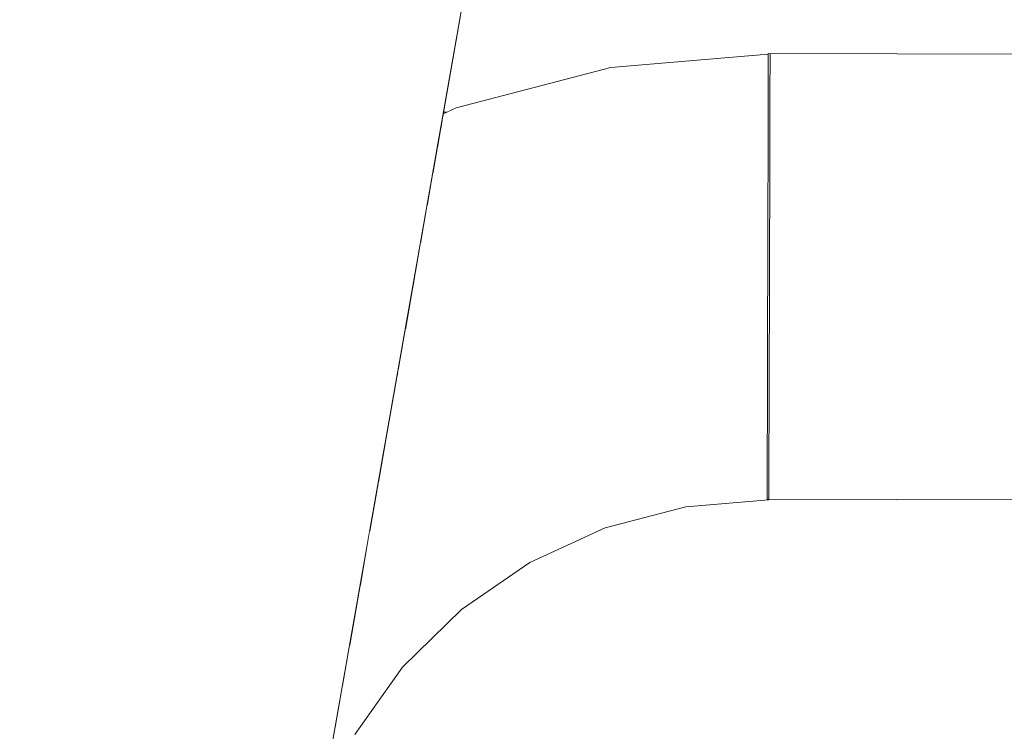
# Model space of a CAD drawing. Header units: millimetres. Extents: x -30280 to 309309, y -17460 to 4378.
# Tile 802 of 1056: x 250028 to 250063, y -13065 to -13040. Entities that reach past the tile are written whole.
import ezdxf

# ---------------------------------------------------------------- set-up
doc = ezdxf.new("R2010")
doc.units = ezdxf.units.MM
doc.header["$MEASUREMENT"] = 0
doc.linetypes.add('Wipeout_Contour', pattern=[1000, 0, -1000])
for name, color, linetype in [('Nuevo_08_E_Envans secs', 7, 'Continuous'), ('Nuevo_09_EI_Mobiliari general', 7, 'Continuous'), ('Nuevo_Ventanas Archicad', 7, 'Continuous')]:
    doc.layers.add(name, color=color, linetype=linetype)
doc.layers.add('Nuevo_09_EI_Mobiliari general_Pluma_Nº__1', color=7, linetype='Continuous', lineweight=5)

# ---------------------------------------------------------------- blocks, each defined once
blk = doc.blocks.new('Elem Sección_541_6', base_point=(235890.588, -13459.976))
at = {"color": 254, "linetype": 'Wipeout_Contour', "lineweight": 0, "ltscale": 1517989.291840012}
blk.add_wipeout([(248979.884, -11359.976), (254508.641, -11359.976), (254508.641, -13457.976), (254654.197, -13457.976), (254654.197, -11012.976), (248979.884, -11012.976)], dxfattribs=at).dxf.layer = 'Nuevo_08_E_Envans secs'
blk = doc.blocks.new('Elem Sección_543_6', base_point=(235890.588, -13459.976))
at = {"color": 254, "linetype": 'Wipeout_Contour', "lineweight": 0, "ltscale": 31165908.05935061}
blk.add_wipeout([(253368.641, -11399.976), (248979.884, -11399.976), (248979.884, -13305.666), (249022.416, -13068.118), (249023.053, -13065.78), (249026.984, -13043.488), (249005.387, -13043.488), (249005.387, -12987.919), (249005.459, -12987.919), (249019.024, -12561.809), (249441.751, -12561.809), (249455.316, -12987.919), (249455.387, -12987.919), (249455.387, -13043.488), (249433.791, -13043.488), (249437.722, -13065.78), (249438.358, -13068.118), (249480.387, -13302.855), (249522.416, -13068.119), (249523.053, -13065.78), (249526.984, -13043.488), (249505.387, -13043.488), (249505.387, -12987.919), (249505.459, -12987.919), (249519.024, -12561.809), (249941.751, -12561.809), (249955.316, -12987.919), (249955.387, -12987.919), (249955.387, -13043.488), (249933.791, -13043.488), (249937.722, -13065.78), (249938.358, -13068.119), (249980.387, -13302.855), (250022.416, -13068.119), (250023.053, -13065.78), (250026.984, -13043.488), (250005.387, -13043.488), (250005.387, -12987.919), (250005.459, -12987.919), (250019.024, -12561.81), (250441.751, -12561.81), (250455.316, -12987.919), (250455.387, -12987.919), (250455.387, -13043.488), (250433.791, -13043.488), (250437.722, -13065.78), (250438.358, -13068.119), (250480.387, -13302.855), (250522.416, -13068.119), (250523.053, -13065.78), (250526.984, -13043.488), (250505.387, -13043.488), (250505.387, -12987.919), (250505.459, -12987.919), (250519.024, -12561.81), (250941.751, -12561.81), (250955.316, -12987.919), (250955.387, -12987.919), (250955.387, -13043.488), (250933.791, -13043.488), (250937.722, -13065.78), (250938.358, -13068.119), (250980.387, -13302.855), (251022.416, -13068.119), (251023.053, -13065.78), (251026.984, -13043.488), (251005.387, -13043.488), (251005.387, -12987.919), (251005.459, -12987.919), (251019.024, -12561.81), (251441.751, -12561.81), (251455.316, -12987.919), (251455.387, -12987.919), (251455.387, -13043.488), (251433.791, -13043.488), (251437.722, -13065.78), (251438.358, -13068.119), (251480.387, -13302.855), (251522.416, -13068.119), (251523.053, -13065.78), (251526.984, -13043.488), (251505.387, -13043.488), (251505.387, -12987.919), (251505.459, -12987.919), (251519.024, -12561.81), (251941.751, -12561.81), (251955.316, -12987.919), (251955.387, -12987.919), (251955.387, -13043.488), (251933.791, -13043.488), (251937.722, -13065.78), (251938.358, -13068.119), (251980.387, -13302.855), (252022.416, -13068.119), (252023.053, -13065.78), (252026.984, -13043.488), (252005.387, -13043.488), (252005.387, -12987.919), (252005.459, -12987.919), (252019.024, -12561.81), (252441.751, -12561.81), (252455.316, -12987.919), (252455.387, -12987.919), (252455.387, -13043.488), (252433.791, -13043.488), (252437.722, -13065.78), (252438.358, -13068.119), (252480.387, -13302.855), (252522.416, -13068.119), (252523.053, -13065.78), (252526.984, -13043.488), (252505.387, -13043.488), (252505.387, -12987.919), (252505.459, -12987.919), (252519.024, -12561.81), (252941.751, -12561.81), (252955.316, -12987.919), (252955.387, -12987.919), (252955.387, -13043.488), (252933.791, -13043.488), (252937.722, -13065.78), (252938.358, -13068.119), (252999.567, -13409.976), (253368.641, -13409.976)], dxfattribs=at).dxf.layer = 'Nuevo_Ventanas Archicad'
at = {"color": 254, "linetype": 'Wipeout_Contour', "lineweight": 0, "ltscale": 7266626.166199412}
blk.add_wipeout([(249989.008, -13351.001), (249999.567, -13409.976), (250461.208, -13409.976), (250471.767, -13351.001), (250421.944, -13068.438), (250421.833, -13068.03), (250420.624, -13065.481), (250418.964, -13063.151), (250416.847, -13061.071), (250414.395, -13059.386), (250411.682, -13058.147), (250408.792, -13057.391), (250405.812, -13057.142), (250405.812, -13057.12), (250236.9, -13057.585), (250236.899, -13057.621), (250230.387, -13057.603), (250223.875, -13057.621), (250223.875, -13057.585), (250054.963, -13057.12), (250054.963, -13057.142), (250051.983, -13057.391), (250049.093, -13058.147), (250046.38, -13059.386), (250043.928, -13061.071), (250041.811, -13063.151), (250040.151, -13065.481), (250038.942, -13068.03), (250038.831, -13068.438)], dxfattribs=at).dxf.layer = 'Nuevo_Ventanas Archicad'
blk = doc.blocks.new('Elem Sección_573_6', base_point=(235890.588, -13459.976))
at = {"color": 254, "linetype": 'Wipeout_Contour', "lineweight": 0, "ltscale": 751150.230858}
blk.add_wipeout([(250043.278, -13043.221), (250043.266, -13043.285), (250043.407, -13043.221)], dxfattribs=at).dxf.layer = 'Nuevo_09_EI_Mobiliari general'
at = {"color": 254, "linetype": 'Wipeout_Contour', "lineweight": 0, "ltscale": 751146.547761}
blk.add_wipeout([(250041.657, -13052.414), (250041.605, -13052.708), (250041.76, -13052.601)], dxfattribs=at).dxf.layer = 'Nuevo_09_EI_Mobiliari general'
at = {"color": 254, "linetype": 'Wipeout_Contour', "lineweight": 0, "ltscale": 751143.164647}
blk.add_wipeout([(250039.638, -13063.864), (250040.471, -13062.694), (250039.904, -13062.353)], dxfattribs=at).dxf.layer = 'Nuevo_09_EI_Mobiliari general'
at = {"color": 254, "linetype": 'Wipeout_Contour', "lineweight": 0, "ltscale": 2503687.26578084}
blk.add_wipeout([(250005.387, -13007.674), (250005.387, -13043.221), (250027.031, -13043.221), (250029.096, -13031.509), (250030.589, -13025.942), (250033.027, -13020.719), (250036.337, -13016.001), (250040.418, -13011.93), (250045.145, -13008.632), (250047.209, -13007.674)], dxfattribs=at).dxf.layer = 'Nuevo_09_EI_Mobiliari general'
at = {"color": 254, "linetype": 'Wipeout_Contour', "lineweight": 0, "ltscale": 9521637.930284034}
blk.add_wipeout([(250043.278, -13043.221), (250043.407, -13043.221), (250043.735, -13043.071), (250049.285, -13041.62), (250054.944, -13041.147), (250054.944, -13041.12), (250230.387, -13041.603), (250405.831, -13041.12), (250405.831, -13041.147), (250411.49, -13041.62), (250417.04, -13043.071), (250417.368, -13043.221), (250417.497, -13043.221), (250415.922, -13034.287), (250415.153, -13031.419), (250413.897, -13028.729), (250412.191, -13026.298), (250410.089, -13024.201), (250407.654, -13022.502), (250404.961, -13021.252), (250402.091, -13020.49), (250399.133, -13020.239), (250399.133, -13020.217), (250243.579, -13020.652), (250243.579, -13020.725), (250230.387, -13020.689), (250217.196, -13020.725), (250217.196, -13020.652), (250061.642, -13020.217), (250061.642, -13020.239), (250058.684, -13020.49), (250055.814, -13021.252), (250053.12, -13022.502), (250050.685, -13024.201), (250048.583, -13026.298), (250046.878, -13028.729), (250045.622, -13031.419), (250044.853, -13034.287)], dxfattribs=at).dxf.layer = 'Nuevo_09_EI_Mobiliari general'
at = {"color": 254, "linetype": 'Wipeout_Contour', "lineweight": 0, "ltscale": 1001424.651315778}
blk.add_wipeout([(249980.387, -13353.819), (250036.974, -13032.898), (250035.606, -13032.657), (249980.387, -13345.819)], dxfattribs=at).dxf.layer = 'Nuevo_09_EI_Mobiliari general'
at = {"color": 254, "linetype": 'Wipeout_Contour', "lineweight": 0, "ltscale": 1001429.220544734}
blk.add_wipeout([(249980.387, -13353.819), (249981.798, -13353.819), (250038.343, -13033.139), (250036.974, -13032.898)], dxfattribs=at).dxf.layer = 'Nuevo_09_EI_Mobiliari general'
at = {"color": 254, "linetype": 'Wipeout_Contour', "lineweight": 0, "ltscale": 1001533.830058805}
blk.add_wipeout([(250043.245, -13043.405), (250043.693, -13043.2), (250043.735, -13043.071), (250043.266, -13043.285)], dxfattribs=at).dxf.layer = 'Nuevo_09_EI_Mobiliari general'
at = {"color": 254, "linetype": 'Wipeout_Contour', "lineweight": 0, "ltscale": 1001545.631011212}
blk.add_wipeout([(250049.285, -13041.62), (250043.735, -13043.071), (250043.693, -13043.2), (250049.264, -13041.743)], dxfattribs=at).dxf.layer = 'Nuevo_09_EI_Mobiliari general'
at = {"color": 254, "linetype": 'Wipeout_Contour', "lineweight": 0, "ltscale": 1251962.130071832}
blk.add_wipeout([(250049.285, -13041.62), (250049.264, -13041.743), (250054.944, -13041.269), (250054.944, -13041.242), (250054.944, -13041.147)], dxfattribs=at).dxf.layer = 'Nuevo_09_EI_Mobiliari general'
at = {"color": 254, "linetype": 'Wipeout_Contour', "lineweight": 0, "ltscale": 1001533.689229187}
blk.add_wipeout([(250043.245, -13043.405), (250043.174, -13043.81), (250043.735, -13043.554), (250043.693, -13043.2)], dxfattribs=at).dxf.layer = 'Nuevo_09_EI_Mobiliari general'
at = {"color": 254, "linetype": 'Wipeout_Contour', "lineweight": 0, "ltscale": 1001545.681604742}
blk.add_wipeout([(250049.264, -13041.743), (250043.693, -13043.2), (250043.735, -13043.554), (250049.285, -13042.102)], dxfattribs=at).dxf.layer = 'Nuevo_09_EI_Mobiliari general'
at = {"color": 254, "linetype": 'Wipeout_Contour', "lineweight": 0, "ltscale": 1251962.211594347}
blk.add_wipeout([(250049.264, -13041.743), (250049.285, -13042.102), (250054.944, -13041.63), (250054.944, -13041.603), (250054.944, -13041.269)], dxfattribs=at).dxf.layer = 'Nuevo_09_EI_Mobiliari general'
at = {"color": 254, "linetype": 'Wipeout_Contour', "lineweight": 0, "ltscale": 1001533.82231832}
blk.add_wipeout([(250043.174, -13043.81), (250043.054, -13044.489), (250043.857, -13044.122), (250043.735, -13043.554)], dxfattribs=at).dxf.layer = 'Nuevo_09_EI_Mobiliari general'
at = {"color": 254, "linetype": 'Wipeout_Contour', "lineweight": 0, "ltscale": 1001546.018186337}
blk.add_wipeout([(250049.285, -13042.102), (250043.735, -13043.554), (250043.857, -13044.122), (250049.347, -13042.686)], dxfattribs=at).dxf.layer = 'Nuevo_09_EI_Mobiliari general'
at = {"color": 254, "linetype": 'Wipeout_Contour', "lineweight": 0, "ltscale": 1251962.421020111}
blk.add_wipeout([(250049.285, -13042.102), (250049.347, -13042.686), (250054.943, -13042.219), (250054.943, -13042.192), (250054.944, -13041.63)], dxfattribs=at).dxf.layer = 'Nuevo_09_EI_Mobiliari general'
at = {"color": 254, "linetype": 'Wipeout_Contour', "lineweight": 0, "ltscale": 1001534.041351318}
blk.add_wipeout([(250043.054, -13044.489), (250042.89, -13045.421), (250044.058, -13044.887), (250043.857, -13044.122)], dxfattribs=at).dxf.layer = 'Nuevo_09_EI_Mobiliari general'
at = {"color": 254, "linetype": 'Wipeout_Contour', "lineweight": 0, "ltscale": 1001929.594111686}
blk.add_wipeout([(250230.387, -13041.603), (250054.944, -13041.12), (250054.944, -13041.242), (250230.387, -13041.724)], dxfattribs=at).dxf.layer = 'Nuevo_09_EI_Mobiliari general'
at = {"color": 254, "linetype": 'Wipeout_Contour', "lineweight": 0, "ltscale": 1001546.637770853}
blk.add_wipeout([(250043.857, -13044.122), (250044.058, -13044.887), (250049.448, -13043.478), (250049.347, -13042.686)], dxfattribs=at).dxf.layer = 'Nuevo_09_EI_Mobiliari general'
at = {"color": 254, "linetype": 'Wipeout_Contour', "lineweight": 0, "ltscale": 1001568.380585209}
blk.add_wipeout([(250054.943, -13042.219), (250049.347, -13042.686), (250049.448, -13043.478), (250054.941, -13043.019)], dxfattribs=at).dxf.layer = 'Nuevo_09_EI_Mobiliari general'
at = {"color": 254, "linetype": 'Wipeout_Contour', "lineweight": 0, "ltscale": 1001534.35342843}
blk.add_wipeout([(250042.89, -13045.421), (250042.686, -13046.577), (250044.33, -13045.826), (250044.058, -13044.887)], dxfattribs=at).dxf.layer = 'Nuevo_09_EI_Mobiliari general'
at = {"color": 254, "linetype": 'Wipeout_Contour', "lineweight": 0, "ltscale": 1001929.644359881}
blk.add_wipeout([(250054.944, -13041.242), (250054.944, -13041.603), (250230.387, -13042.085), (250230.387, -13041.724)], dxfattribs=at).dxf.layer = 'Nuevo_09_EI_Mobiliari general'
at = {"color": 254, "linetype": 'Wipeout_Contour', "lineweight": 0, "ltscale": 1001547.521407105}
blk.add_wipeout([(250049.448, -13043.478), (250044.058, -13044.887), (250044.33, -13045.826), (250049.584, -13044.452)], dxfattribs=at).dxf.layer = 'Nuevo_09_EI_Mobiliari general'
at = {"layer": 'Nuevo_09_EI_Mobiliari general_Pluma_Nº__1', "color": 7, "linetype": 'Continuous', "lineweight": 5}
for p, q in [((250054.944, -13041.12), (250054.944, -13041.242)), ((250055.007, -13041.142), (250055.007, -13041.242))]:
    blk.add_line(p, q, dxfattribs=at)
at = {"color": 254, "linetype": 'Wipeout_Contour', "lineweight": 0, "ltscale": 1001929.741968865}
blk.add_wipeout([(250054.944, -13041.603), (250054.943, -13042.192), (250230.387, -13042.674), (250230.387, -13042.085)], dxfattribs=at).dxf.layer = 'Nuevo_09_EI_Mobiliari general'
at = {"color": 254, "linetype": 'Wipeout_Contour', "lineweight": 0, "ltscale": 1251963.226463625}
blk.add_wipeout([(250049.448, -13043.478), (250049.584, -13044.452), (250054.939, -13044.005), (250054.939, -13043.978), (250054.941, -13043.019)], dxfattribs=at).dxf.layer = 'Nuevo_09_EI_Mobiliari general'
at = {"color": 254, "linetype": 'Wipeout_Contour', "lineweight": 0, "ltscale": 1001534.758044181}
blk.add_wipeout([(250042.686, -13046.577), (250042.448, -13047.923), (250044.665, -13046.911), (250044.33, -13045.826)], dxfattribs=at).dxf.layer = 'Nuevo_09_EI_Mobiliari general'
at = {"layer": 'Nuevo_09_EI_Mobiliari general_Pluma_Nº__1', "color": 7, "linetype": 'Continuous', "lineweight": 5}
for p, q in [((250049.285, -13041.62), (250054.944, -13041.147)), ((250054.944, -13041.12), (250236.943, -13041.621)), ((250054.944, -13041.242), (250054.944, -13041.603)), ((250055.007, -13041.242), (250055.007, -13041.603))]:
    blk.add_line(p, q, dxfattribs=at)
at = {"color": 254, "linetype": 'Wipeout_Contour', "lineweight": 0, "ltscale": 1001929.883987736}
blk.add_wipeout([(250054.941, -13042.992), (250230.387, -13043.474), (250230.387, -13042.674), (250054.943, -13042.192)], dxfattribs=at).dxf.layer = 'Nuevo_09_EI_Mobiliari general'
at = {"color": 254, "linetype": 'Wipeout_Contour', "lineweight": 0, "ltscale": 1001548.64213422}
blk.add_wipeout([(250049.584, -13044.452), (250044.33, -13045.826), (250044.665, -13046.911), (250049.753, -13045.58)], dxfattribs=at).dxf.layer = 'Nuevo_09_EI_Mobiliari general'
at = {"layer": 'Nuevo_09_EI_Mobiliari general_Pluma_Nº__1', "color": 7, "linetype": 'Continuous', "lineweight": 5}
for p, q in [((250054.944, -13041.603), (250054.943, -13042.192)), ((250055.007, -13041.603), (250055.006, -13042.192))]:
    blk.add_line(p, q, dxfattribs=at)
at = {"color": 254, "linetype": 'Wipeout_Contour', "lineweight": 0, "ltscale": 1251963.79974202}
blk.add_wipeout([(250049.584, -13044.452), (250049.753, -13045.58), (250054.936, -13045.147), (250054.936, -13045.12), (250054.939, -13044.005)], dxfattribs=at).dxf.layer = 'Nuevo_09_EI_Mobiliari general'
at = {"color": 254, "linetype": 'Wipeout_Contour', "lineweight": 0, "ltscale": 1001535.247147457}
blk.add_wipeout([(250042.448, -13047.923), (250042.185, -13049.418), (250045.053, -13048.107), (250044.665, -13046.911)], dxfattribs=at).dxf.layer = 'Nuevo_09_EI_Mobiliari general'
at = {"color": 254, "linetype": 'Wipeout_Contour', "lineweight": 0, "ltscale": 1001930.066104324}
blk.add_wipeout([(250054.941, -13042.992), (250054.939, -13043.978), (250230.387, -13044.46), (250230.387, -13043.474)], dxfattribs=at).dxf.layer = 'Nuevo_09_EI_Mobiliari general'
at = {"color": 254, "linetype": 'Wipeout_Contour', "lineweight": 0, "ltscale": 1001549.965810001}
blk.add_wipeout([(250049.753, -13045.58), (250044.665, -13046.911), (250045.053, -13048.107), (250049.949, -13046.827)], dxfattribs=at).dxf.layer = 'Nuevo_09_EI_Mobiliari general'
at = {"layer": 'Nuevo_09_EI_Mobiliari general_Pluma_Nº__1', "color": 7, "linetype": 'Continuous', "lineweight": 5}
for p, q in [((250054.943, -13042.192), (250054.941, -13042.992)), ((250055.006, -13042.192), (250055.004, -13042.992))]:
    blk.add_line(p, q, dxfattribs=at)
at = {"color": 254, "linetype": 'Wipeout_Contour', "lineweight": 0, "ltscale": 1251964.465044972}
blk.add_wipeout([(250049.753, -13045.58), (250049.949, -13046.827), (250054.933, -13046.411), (250054.933, -13046.384), (250054.936, -13045.147)], dxfattribs=at).dxf.layer = 'Nuevo_09_EI_Mobiliari general'
at = {"color": 254, "linetype": 'Wipeout_Contour', "lineweight": 0, "ltscale": 1001535.807731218}
blk.add_wipeout([(250042.185, -13049.418), (250041.903, -13051.016), (250045.483, -13049.38), (250045.053, -13048.107)], dxfattribs=at).dxf.layer = 'Nuevo_09_EI_Mobiliari general'
at = {"color": 254, "linetype": 'Wipeout_Contour', "lineweight": 0, "ltscale": 1001930.282800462}
blk.add_wipeout([(250054.936, -13045.12), (250230.387, -13045.603), (250230.387, -13044.46), (250054.939, -13043.978)], dxfattribs=at).dxf.layer = 'Nuevo_09_EI_Mobiliari general'
at = {"color": 254, "linetype": 'Wipeout_Contour', "lineweight": 0, "ltscale": 1001551.452157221}
blk.add_wipeout([(250049.949, -13046.827), (250045.053, -13048.107), (250045.483, -13049.38), (250050.165, -13048.156)], dxfattribs=at).dxf.layer = 'Nuevo_09_EI_Mobiliari general'
at = {"layer": 'Nuevo_09_EI_Mobiliari general_Pluma_Nº__1', "color": 7, "linetype": 'Continuous', "lineweight": 5}
for p, q in [((250054.941, -13042.992), (250054.939, -13043.978)), ((250055.004, -13042.992), (250055.002, -13043.978))]:
    blk.add_line(p, q, dxfattribs=at)
at = {"color": 254, "linetype": 'Wipeout_Contour', "lineweight": 0, "ltscale": 1251965.202316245}
blk.add_wipeout([(250049.949, -13046.827), (250050.165, -13048.156), (250054.93, -13047.758), (250054.93, -13047.731), (250054.933, -13046.411)], dxfattribs=at).dxf.layer = 'Nuevo_09_EI_Mobiliari general'
at = {"color": 254, "linetype": 'Wipeout_Contour', "lineweight": 0, "ltscale": 1251919.177602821}
blk.add_wipeout([(250041.903, -13051.016), (250041.657, -13052.414), (250041.76, -13052.601), (250045.941, -13050.69), (250045.483, -13049.38)], dxfattribs=at).dxf.layer = 'Nuevo_09_EI_Mobiliari general'
at = {"color": 254, "linetype": 'Wipeout_Contour', "lineweight": 0, "ltscale": 1001930.527489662}
blk.add_wipeout([(250054.936, -13045.12), (250054.933, -13046.384), (250230.387, -13046.866), (250230.387, -13045.603)], dxfattribs=at).dxf.layer = 'Nuevo_09_EI_Mobiliari general'
at = {"color": 254, "linetype": 'Wipeout_Contour', "lineweight": 0, "ltscale": 1001553.055996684}
blk.add_wipeout([(250050.165, -13048.156), (250045.483, -13049.38), (250045.941, -13050.69), (250050.396, -13049.526)], dxfattribs=at).dxf.layer = 'Nuevo_09_EI_Mobiliari general'
at = {"color": 254, "linetype": 'Wipeout_Contour', "lineweight": 0, "ltscale": 1001529.347977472}
blk.add_wipeout([(250041.605, -13052.708), (250041.267, -13054.623), (250042.453, -13053.808), (250041.76, -13052.601)], dxfattribs=at).dxf.layer = 'Nuevo_09_EI_Mobiliari general'
at = {"layer": 'Nuevo_09_EI_Mobiliari general_Pluma_Nº__1', "color": 7, "linetype": 'Continuous', "lineweight": 5}
for p, q in [((250054.939, -13043.978), (250054.936, -13045.12)), ((250055.002, -13043.978), (250054.999, -13045.12))]:
    blk.add_line(p, q, dxfattribs=at)
at = {"color": 254, "linetype": 'Wipeout_Contour', "lineweight": 0, "ltscale": 1001571.420420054}
blk.add_wipeout([(250054.992, -13047.753), (250050.165, -13048.156), (250050.396, -13049.526), (250054.989, -13049.142)], dxfattribs=at).dxf.layer = 'Nuevo_09_EI_Mobiliari general'
at = {"color": 254, "linetype": 'Wipeout_Contour', "lineweight": 0, "ltscale": 1001538.249789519}
blk.add_wipeout([(250045.941, -13050.69), (250041.76, -13052.601), (250042.453, -13053.808), (250046.414, -13051.998)], dxfattribs=at).dxf.layer = 'Nuevo_09_EI_Mobiliari general'
at = {"color": 254, "linetype": 'Wipeout_Contour', "lineweight": 0, "ltscale": 1001930.792752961}
blk.add_wipeout([(250054.933, -13046.384), (250054.93, -13047.731), (250230.387, -13048.213), (250230.387, -13046.866)], dxfattribs=at).dxf.layer = 'Nuevo_09_EI_Mobiliari general'
at = {"color": 254, "linetype": 'Wipeout_Contour', "lineweight": 0, "ltscale": 1001554.72862965}
blk.add_wipeout([(250050.396, -13049.526), (250045.941, -13050.69), (250046.414, -13051.998), (250050.634, -13050.895)], dxfattribs=at).dxf.layer = 'Nuevo_09_EI_Mobiliari general'
at = {"color": 254, "linetype": 'Wipeout_Contour', "lineweight": 0, "ltscale": 1001530.256045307}
blk.add_wipeout([(250041.267, -13054.623), (250040.938, -13056.49), (250043.145, -13054.973), (250042.453, -13053.808)], dxfattribs=at).dxf.layer = 'Nuevo_09_EI_Mobiliari general'
at = {"layer": 'Nuevo_09_EI_Mobiliari general_Pluma_Nº__1', "color": 7, "linetype": 'Continuous', "lineweight": 5}
for p, q in [((250054.936, -13045.12), (250054.933, -13046.384)), ((250054.999, -13045.12), (250054.996, -13046.384))]:
    blk.add_line(p, q, dxfattribs=at)
at = {"color": 254, "linetype": 'Wipeout_Contour', "lineweight": 0, "ltscale": 1001572.164296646}
blk.add_wipeout([(250054.989, -13049.142), (250050.396, -13049.526), (250050.634, -13050.895), (250054.985, -13050.531)], dxfattribs=at).dxf.layer = 'Nuevo_09_EI_Mobiliari general'
at = {"color": 254, "linetype": 'Wipeout_Contour', "lineweight": 0, "ltscale": 1001540.83192197}
blk.add_wipeout([(250046.414, -13051.998), (250042.453, -13053.808), (250043.145, -13054.973), (250046.886, -13053.263)], dxfattribs=at).dxf.layer = 'Nuevo_09_EI_Mobiliari general'
at = {"color": 254, "linetype": 'Wipeout_Contour', "lineweight": 0, "ltscale": 1753305.417211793}
blk.add_wipeout([(250054.93, -13047.731), (250054.93, -13047.758), (250054.992, -13047.753), (250054.989, -13049.12), (250230.387, -13049.603), (250236.925, -13049.585), (250236.929, -13048.231)], dxfattribs=at).dxf.layer = 'Nuevo_09_EI_Mobiliari general'
at = {"color": 254, "linetype": 'Wipeout_Contour', "lineweight": 0, "ltscale": 1001556.419326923}
blk.add_wipeout([(250050.634, -13050.895), (250046.414, -13051.998), (250046.886, -13053.263), (250050.872, -13052.221)], dxfattribs=at).dxf.layer = 'Nuevo_09_EI_Mobiliari general'
at = {"color": 254, "linetype": 'Wipeout_Contour', "lineweight": 0, "ltscale": 1001531.23839828}
blk.add_wipeout([(250040.939, -13056.489), (250040.628, -13058.252), (250043.817, -13056.06), (250043.145, -13054.973)], dxfattribs=at).dxf.layer = 'Nuevo_09_EI_Mobiliari general'
at = {"layer": 'Nuevo_09_EI_Mobiliari general_Pluma_Nº__1', "color": 7, "linetype": 'Continuous', "lineweight": 5}
for p, q in [((250054.933, -13046.384), (250054.93, -13047.731)), ((250054.996, -13046.384), (250054.992, -13047.731))]:
    blk.add_line(p, q, dxfattribs=at)
at = {"color": 254, "linetype": 'Wipeout_Contour', "lineweight": 0, "ltscale": 1001572.911983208}
blk.add_wipeout([(250054.985, -13050.531), (250050.634, -13050.895), (250050.872, -13052.221), (250054.981, -13051.878)], dxfattribs=at).dxf.layer = 'Nuevo_09_EI_Mobiliari general'
at = {"color": 254, "linetype": 'Wipeout_Contour', "lineweight": 0, "ltscale": 1001543.367219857}
blk.add_wipeout([(250046.886, -13053.263), (250043.145, -13054.973), (250043.817, -13056.06), (250047.344, -13054.448)], dxfattribs=at).dxf.layer = 'Nuevo_09_EI_Mobiliari general'
at = {"color": 254, "linetype": 'Wipeout_Contour', "lineweight": 0, "ltscale": 751144.929098}
blk.add_wipeout([(250040.628, -13058.252), (250040.276, -13060.246), (250041.439, -13059.104)], dxfattribs=at).dxf.layer = 'Nuevo_09_EI_Mobiliari general'
at = {"color": 254, "linetype": 'Wipeout_Contour', "lineweight": 0, "ltscale": 1252488.414186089}
blk.add_wipeout([(250054.989, -13049.12), (250054.985, -13050.509), (250223.853, -13050.974), (250223.85, -13049.621), (250230.387, -13049.603)], dxfattribs=at).dxf.layer = 'Nuevo_09_EI_Mobiliari general'
at = {"color": 254, "linetype": 'Wipeout_Contour', "lineweight": 0, "ltscale": 1001558.076877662}
blk.add_wipeout([(250050.872, -13052.221), (250046.886, -13053.263), (250047.344, -13054.448), (250051.102, -13053.466)], dxfattribs=at).dxf.layer = 'Nuevo_09_EI_Mobiliari general'
at = {"color": 254, "linetype": 'Wipeout_Contour', "lineweight": 0, "ltscale": 1001533.134256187}
blk.add_wipeout([(250043.817, -13056.06), (250040.628, -13058.252), (250041.439, -13059.104), (250044.447, -13057.037)], dxfattribs=at).dxf.layer = 'Nuevo_09_EI_Mobiliari general'
at = {"layer": 'Nuevo_09_EI_Mobiliari general_Pluma_Nº__1', "color": 7, "linetype": 'Continuous', "lineweight": 5}
for p, q in [((250054.93, -13047.731), (250054.926, -13049.12)), ((250054.992, -13047.731), (250054.989, -13049.12))]:
    blk.add_line(p, q, dxfattribs=at)
at = {"color": 254, "linetype": 'Wipeout_Contour', "lineweight": 0, "ltscale": 1001573.640955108}
blk.add_wipeout([(250054.981, -13051.878), (250050.872, -13052.221), (250051.102, -13053.466), (250054.977, -13053.142)], dxfattribs=at).dxf.layer = 'Nuevo_09_EI_Mobiliari general'
at = {"color": 254, "linetype": 'Wipeout_Contour', "lineweight": 0, "ltscale": 1001545.778840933}
blk.add_wipeout([(250047.344, -13054.448), (250043.817, -13056.06), (250044.447, -13057.037), (250047.774, -13055.516)], dxfattribs=at).dxf.layer = 'Nuevo_09_EI_Mobiliari general'
at = {"color": 254, "linetype": 'Wipeout_Contour', "lineweight": 0, "ltscale": 1001527.445210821}
blk.add_wipeout([(250039.968, -13061.993), (250042.172, -13059.828), (250041.439, -13059.104), (250040.276, -13060.247)], dxfattribs=at).dxf.layer = 'Nuevo_09_EI_Mobiliari general'
at = {"color": 254, "linetype": 'Wipeout_Contour', "lineweight": 0, "ltscale": 1252340.58821878}
blk.add_wipeout([(250054.981, -13051.856), (250236.917, -13052.357), (250236.921, -13051.01), (250054.985, -13050.509), (250054.985, -13050.531)], dxfattribs=at).dxf.layer = 'Nuevo_09_EI_Mobiliari general'
at = {"color": 254, "linetype": 'Wipeout_Contour', "lineweight": 0, "ltscale": 1001559.65114764}
blk.add_wipeout([(250051.102, -13053.466), (250047.344, -13054.448), (250047.774, -13055.516), (250051.319, -13054.589)], dxfattribs=at).dxf.layer = 'Nuevo_09_EI_Mobiliari general'
at = {"color": 254, "linetype": 'Wipeout_Contour', "lineweight": 0, "ltscale": 1001536.052392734}
blk.add_wipeout([(250044.447, -13057.037), (250041.439, -13059.104), (250042.172, -13059.828), (250045.016, -13057.873)], dxfattribs=at).dxf.layer = 'Nuevo_09_EI_Mobiliari general'
at = {"layer": 'Nuevo_09_EI_Mobiliari general_Pluma_Nº__1', "color": 7, "linetype": 'Continuous', "lineweight": 5}
for p, q in [((250054.926, -13049.12), (250054.922, -13050.509)), ((250054.989, -13049.12), (250054.985, -13050.509))]:
    blk.add_line(p, q, dxfattribs=at)
at = {"color": 254, "linetype": 'Wipeout_Contour', "lineweight": 0, "ltscale": 1001574.329325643}
blk.add_wipeout([(250054.977, -13053.142), (250051.102, -13053.466), (250051.319, -13054.589), (250054.974, -13054.284)], dxfattribs=at).dxf.layer = 'Nuevo_09_EI_Mobiliari general'
at = {"color": 254, "linetype": 'Wipeout_Contour', "lineweight": 0, "ltscale": 1001547.993767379}
blk.add_wipeout([(250047.774, -13055.516), (250044.447, -13057.037), (250045.016, -13057.873), (250048.162, -13056.435)], dxfattribs=at).dxf.layer = 'Nuevo_09_EI_Mobiliari general'
at = {"color": 254, "linetype": 'Wipeout_Contour', "lineweight": 0, "ltscale": 1251910.410793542}
blk.add_wipeout([(250039.968, -13061.993), (250039.904, -13062.353), (250040.471, -13062.694), (250042.805, -13060.401), (250042.172, -13059.828)], dxfattribs=at).dxf.layer = 'Nuevo_09_EI_Mobiliari general'
at = {"color": 254, "linetype": 'Wipeout_Contour', "lineweight": 0, "ltscale": 1753642.372036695}
blk.add_wipeout([(250054.981, -13051.856), (250054.977, -13053.12), (250236.914, -13053.621), (250236.917, -13052.357), (250230.387, -13052.339), (250223.857, -13052.357), (250223.857, -13052.321)], dxfattribs=at).dxf.layer = 'Nuevo_09_EI_Mobiliari general'
at = {"color": 254, "linetype": 'Wipeout_Contour', "lineweight": 0, "ltscale": 1001561.094594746}
blk.add_wipeout([(250051.319, -13054.589), (250047.774, -13055.516), (250048.162, -13056.435), (250051.515, -13055.559)], dxfattribs=at).dxf.layer = 'Nuevo_09_EI_Mobiliari general'
at = {"color": 254, "linetype": 'Wipeout_Contour', "lineweight": 0, "ltscale": 1001538.625404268}
blk.add_wipeout([(250042.172, -13059.828), (250042.805, -13060.401), (250045.508, -13058.544), (250045.016, -13057.873)], dxfattribs=at).dxf.layer = 'Nuevo_09_EI_Mobiliari general'
at = {"color": 254, "linetype": 'Wipeout_Contour', "lineweight": 0, "ltscale": 1001524.870903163}
blk.add_wipeout([(250039.638, -13063.864), (250039.364, -13065.416), (250041.083, -13063.002), (250040.471, -13062.694)], dxfattribs=at).dxf.layer = 'Nuevo_09_EI_Mobiliari general'
at = {"layer": 'Nuevo_09_EI_Mobiliari general_Pluma_Nº__1', "color": 7, "linetype": 'Continuous', "lineweight": 5}
for p, q in [((250054.922, -13050.509), (250054.918, -13051.856)), ((250054.985, -13050.509), (250054.981, -13051.856))]:
    blk.add_line(p, q, dxfattribs=at)
at = {"color": 254, "linetype": 'Wipeout_Contour', "lineweight": 0, "ltscale": 1001574.956494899}
blk.add_wipeout([(250054.974, -13054.284), (250051.319, -13054.589), (250051.515, -13055.559), (250054.97, -13055.27)], dxfattribs=at).dxf.layer = 'Nuevo_09_EI_Mobiliari general'
at = {"color": 254, "linetype": 'Wipeout_Contour', "lineweight": 0, "ltscale": 1001549.945012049}
blk.add_wipeout([(250045.016, -13057.873), (250045.508, -13058.544), (250048.498, -13057.177), (250048.162, -13056.435)], dxfattribs=at).dxf.layer = 'Nuevo_09_EI_Mobiliari general'
at = {"color": 254, "linetype": 'Wipeout_Contour', "lineweight": 0, "ltscale": 1001531.355418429}
blk.add_wipeout([(250042.805, -13060.401), (250040.471, -13062.694), (250041.083, -13063.002), (250043.318, -13060.807)], dxfattribs=at).dxf.layer = 'Nuevo_09_EI_Mobiliari general'
at = {"color": 254, "linetype": 'Wipeout_Contour', "lineweight": 0, "ltscale": 1252482.839287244}
blk.add_wipeout([(250054.974, -13054.263), (250223.864, -13054.727), (250223.861, -13053.621), (250223.861, -13053.585), (250054.977, -13053.12)], dxfattribs=at).dxf.layer = 'Nuevo_09_EI_Mobiliari general'
at = {"color": 254, "linetype": 'Wipeout_Contour', "lineweight": 0, "ltscale": 1001562.363689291}
blk.add_wipeout([(250048.162, -13056.435), (250048.498, -13057.177), (250051.683, -13056.344), (250051.515, -13055.559)], dxfattribs=at).dxf.layer = 'Nuevo_09_EI_Mobiliari general'
at = {"color": 254, "linetype": 'Wipeout_Contour', "lineweight": 0, "ltscale": 1001540.775458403}
blk.add_wipeout([(250045.508, -13058.544), (250042.805, -13060.401), (250043.318, -13060.807), (250045.906, -13059.028)], dxfattribs=at).dxf.layer = 'Nuevo_09_EI_Mobiliari general'
at = {"color": 254, "linetype": 'Wipeout_Contour', "lineweight": 0, "ltscale": 1251907.005094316}
blk.add_wipeout([(250039.364, -13065.416), (250039.339, -13065.557), (250039.781, -13065.618), (250041.534, -13063.156), (250041.083, -13063.002)], dxfattribs=at).dxf.layer = 'Nuevo_09_EI_Mobiliari general'
at = {"layer": 'Nuevo_09_EI_Mobiliari general_Pluma_Nº__1', "color": 7, "linetype": 'Continuous', "lineweight": 5}
for p, q in [((250054.918, -13051.856), (250054.914, -13053.12)), ((250054.981, -13051.856), (250054.977, -13053.12))]:
    blk.add_line(p, q, dxfattribs=at)
at = {"color": 254, "linetype": 'Wipeout_Contour', "lineweight": 0, "ltscale": 1001575.503739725}
blk.add_wipeout([(250051.515, -13055.559), (250051.683, -13056.344), (250054.968, -13056.07), (250054.97, -13055.27)], dxfattribs=at).dxf.layer = 'Nuevo_09_EI_Mobiliari general'
at = {"color": 254, "linetype": 'Wipeout_Contour', "lineweight": 0, "ltscale": 1001551.573622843}
blk.add_wipeout([(250048.498, -13057.177), (250045.508, -13058.544), (250045.906, -13059.028), (250048.77, -13057.72)], dxfattribs=at).dxf.layer = 'Nuevo_09_EI_Mobiliari general'
at = {"color": 254, "linetype": 'Wipeout_Contour', "lineweight": 0, "ltscale": 1001533.37102046}
blk.add_wipeout([(250043.318, -13060.807), (250041.083, -13063.002), (250041.534, -13063.156), (250043.696, -13061.033)], dxfattribs=at).dxf.layer = 'Nuevo_09_EI_Mobiliari general'
at = {"color": 254, "linetype": 'Wipeout_Contour', "lineweight": 0, "ltscale": 1252483.125914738}
blk.add_wipeout([(250054.97, -13055.249), (250223.868, -13055.713), (250223.865, -13054.763), (250223.864, -13054.727), (250054.974, -13054.263)], dxfattribs=at).dxf.layer = 'Nuevo_09_EI_Mobiliari general'
at = {"color": 254, "linetype": 'Wipeout_Contour', "lineweight": 0, "ltscale": 1001563.420189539}
blk.add_wipeout([(250051.683, -13056.344), (250048.498, -13057.177), (250048.77, -13057.72), (250051.82, -13056.922)], dxfattribs=at).dxf.layer = 'Nuevo_09_EI_Mobiliari general'
at = {"color": 254, "linetype": 'Wipeout_Contour', "lineweight": 0, "ltscale": 1001542.437591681}
blk.add_wipeout([(250045.906, -13059.028), (250043.318, -13060.807), (250043.696, -13061.033), (250046.2, -13059.312)], dxfattribs=at).dxf.layer = 'Nuevo_09_EI_Mobiliari general'
at = {"color": 254, "linetype": 'Wipeout_Contour', "lineweight": 0, "ltscale": 1001527.469463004}
blk.add_wipeout([(250041.534, -13063.156), (250039.781, -13065.618), (250040.093, -13065.562), (250041.811, -13063.151)], dxfattribs=at).dxf.layer = 'Nuevo_09_EI_Mobiliari general'
at = {"layer": 'Nuevo_09_EI_Mobiliari general_Pluma_Nº__1', "color": 7, "linetype": 'Continuous', "lineweight": 5}
for p, q in [((250054.914, -13053.12), (250054.911, -13054.262)), ((250054.977, -13053.12), (250054.974, -13054.263))]:
    blk.add_line(p, q, dxfattribs=at)
at = {"color": 254, "linetype": 'Wipeout_Contour', "lineweight": 0, "ltscale": 1001434.710635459}
blk.add_wipeout([(249981.798, -13353.819), (249983.166, -13353.819), (250039.669, -13033.373), (250038.343, -13033.139)], dxfattribs=at).dxf.layer = 'Nuevo_09_EI_Mobiliari general'
at = {"color": 254, "linetype": 'Wipeout_Contour', "lineweight": 0, "ltscale": 1001575.954724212}
blk.add_wipeout([(250054.968, -13056.07), (250051.683, -13056.344), (250051.82, -13056.922), (250054.965, -13056.659)], dxfattribs=at).dxf.layer = 'Nuevo_09_EI_Mobiliari general'
at = {"color": 254, "linetype": 'Wipeout_Contour', "lineweight": 0, "ltscale": 1001552.830417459}
blk.add_wipeout([(250048.77, -13057.72), (250045.906, -13059.028), (250046.2, -13059.312), (250048.97, -13058.046)], dxfattribs=at).dxf.layer = 'Nuevo_09_EI_Mobiliari general'
at = {"color": 254, "linetype": 'Wipeout_Contour', "lineweight": 0, "ltscale": 1001534.736323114}
blk.add_wipeout([(250043.696, -13061.033), (250041.534, -13063.156), (250041.811, -13063.151), (250043.928, -13061.071)], dxfattribs=at).dxf.layer = 'Nuevo_09_EI_Mobiliari general'
at = {"color": 254, "linetype": 'Wipeout_Contour', "lineweight": 0, "ltscale": 1001439.949264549}
blk.add_wipeout([(249983.166, -13353.819), (249984.449, -13353.819), (250040.914, -13033.593), (250039.669, -13033.373)], dxfattribs=at).dxf.layer = 'Nuevo_09_EI_Mobiliari general'
at = {"color": 254, "linetype": 'Wipeout_Contour', "lineweight": 0, "ltscale": 1001564.232230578}
blk.add_wipeout([(250051.82, -13056.922), (250048.77, -13057.72), (250048.97, -13058.046), (250051.921, -13057.274)], dxfattribs=at).dxf.layer = 'Nuevo_09_EI_Mobiliari general'
at = {"color": 254, "linetype": 'Wipeout_Contour', "lineweight": 0, "ltscale": 1001543.561619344}
blk.add_wipeout([(250046.2, -13059.312), (250043.696, -13061.033), (250043.928, -13061.071), (250046.38, -13059.386)], dxfattribs=at).dxf.layer = 'Nuevo_09_EI_Mobiliari general'
at = {"color": 254, "linetype": 'Wipeout_Contour', "lineweight": 0, "ltscale": 1001444.777239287}
blk.add_wipeout([(249985.609, -13353.819), (250042.039, -13033.791), (250040.914, -13033.593), (249984.449, -13353.819)], dxfattribs=at).dxf.layer = 'Nuevo_09_EI_Mobiliari general'
at = {"color": 254, "linetype": 'Wipeout_Contour', "lineweight": 0, "ltscale": 1001576.29592067}
blk.add_wipeout([(250054.965, -13056.659), (250051.82, -13056.922), (250051.921, -13057.274), (250054.964, -13057.02)], dxfattribs=at).dxf.layer = 'Nuevo_09_EI_Mobiliari general'
at = {"color": 254, "linetype": 'Wipeout_Contour', "lineweight": 0, "ltscale": 1001553.677394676}
blk.add_wipeout([(250048.97, -13058.046), (250046.2, -13059.312), (250046.38, -13059.386), (250049.093, -13058.146)], dxfattribs=at).dxf.layer = 'Nuevo_09_EI_Mobiliari general'
at = {"color": 254, "linetype": 'Wipeout_Contour', "lineweight": 0, "ltscale": 1001449.047846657}
blk.add_wipeout([(249985.609, -13353.819), (249986.61, -13353.819), (250043.01, -13033.962), (250042.039, -13033.791)], dxfattribs=at).dxf.layer = 'Nuevo_09_EI_Mobiliari general'
at = {"color": 254, "linetype": 'Wipeout_Contour', "lineweight": 0, "ltscale": 1001919.637594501}
blk.add_wipeout([(250054.97, -13055.249), (250054.968, -13056.048), (250223.87, -13056.513), (250223.868, -13055.713)], dxfattribs=at).dxf.layer = 'Nuevo_09_EI_Mobiliari general'
at = {"color": 254, "linetype": 'Wipeout_Contour', "lineweight": 0, "ltscale": 1001564.775195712}
blk.add_wipeout([(250051.921, -13057.274), (250048.97, -13058.046), (250049.093, -13058.146), (250051.983, -13057.391)], dxfattribs=at).dxf.layer = 'Nuevo_09_EI_Mobiliari general'
at = {"layer": 'Nuevo_09_EI_Mobiliari general_Pluma_Nº__1', "color": 7, "linetype": 'Continuous', "lineweight": 5}
for p, q in [((250054.911, -13054.262), (250054.908, -13055.248)), ((250054.974, -13054.263), (250054.97, -13055.249)), ((250046.38, -13059.386), (250049.093, -13058.146))]:
    blk.add_line(p, q, dxfattribs=at)
at = {"color": 254, "linetype": 'Wipeout_Contour', "lineweight": 0, "ltscale": 1001452.631352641}
blk.add_wipeout([(249986.61, -13353.819), (249987.422, -13353.819), (250043.797, -13034.101), (250043.01, -13033.962)], dxfattribs=at).dxf.layer = 'Nuevo_09_EI_Mobiliari general'
at = {"color": 254, "linetype": 'Wipeout_Contour', "lineweight": 0, "ltscale": 1001576.516946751}
blk.add_wipeout([(250054.964, -13057.02), (250051.921, -13057.274), (250051.983, -13057.391), (250054.963, -13057.142)], dxfattribs=at).dxf.layer = 'Nuevo_09_EI_Mobiliari general'
at = {"layer": 'Nuevo_09_EI_Mobiliari general_Pluma_Nº__1', "color": 7, "linetype": 'Continuous', "lineweight": 5}
blk.add_line((250049.093, -13058.146), (250051.983, -13057.391), dxfattribs=at)
at = {"color": 254, "linetype": 'Wipeout_Contour', "lineweight": 0, "ltscale": 1001455.41883421}
blk.add_wipeout([(249988.021, -13353.819), (250044.378, -13034.203), (250043.797, -13034.101), (249987.422, -13353.819)], dxfattribs=at).dxf.layer = 'Nuevo_09_EI_Mobiliari general'
at = {"color": 254, "linetype": 'Wipeout_Contour', "lineweight": 0, "ltscale": 1252483.56264347}
blk.add_wipeout([(250054.966, -13056.638), (250223.873, -13057.102), (250223.871, -13056.549), (250223.87, -13056.513), (250054.968, -13056.048)], dxfattribs=at).dxf.layer = 'Nuevo_09_EI_Mobiliari general'
at = {"layer": 'Nuevo_09_EI_Mobiliari general_Pluma_Nº__1', "color": 7, "linetype": 'Continuous', "lineweight": 5}
for p, q in [((250054.908, -13055.248), (250054.905, -13056.048)), ((250054.97, -13055.249), (250054.968, -13056.048))]:
    blk.add_line(p, q, dxfattribs=at)
at = {"color": 254, "linetype": 'Wipeout_Contour', "lineweight": 0, "ltscale": 1001457.325643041}
blk.add_wipeout([(249988.021, -13353.819), (249988.387, -13353.819), (250044.733, -13034.266), (250044.378, -13034.203)], dxfattribs=at).dxf.layer = 'Nuevo_09_EI_Mobiliari general'
at = {"color": 254, "linetype": 'Wipeout_Contour', "lineweight": 0, "ltscale": 1252483.701469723}
blk.add_wipeout([(250054.964, -13056.999), (250223.874, -13057.463), (250223.873, -13057.138), (250223.873, -13057.102), (250054.966, -13056.638)], dxfattribs=at).dxf.layer = 'Nuevo_09_EI_Mobiliari general'
at = {"layer": 'Nuevo_09_EI_Mobiliari general_Pluma_Nº__1', "color": 7, "linetype": 'Continuous', "lineweight": 5}
for p, q in [((250054.905, -13056.048), (250054.903, -13056.638)), ((250054.968, -13056.048), (250054.966, -13056.638))]:
    blk.add_line(p, q, dxfattribs=at)
at = {"color": 254, "linetype": 'Wipeout_Contour', "lineweight": 0, "ltscale": 1001458.293804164}
blk.add_wipeout([(250044.733, -13034.266), (249988.387, -13353.819), (249988.511, -13353.819), (250044.853, -13034.287)], dxfattribs=at).dxf.layer = 'Nuevo_09_EI_Mobiliari general'
at = {"color": 254, "linetype": 'Wipeout_Contour', "lineweight": 0, "ltscale": 1252483.785053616}
blk.add_wipeout([(250054.963, -13057.12), (250223.875, -13057.585), (250223.874, -13057.499), (250223.874, -13057.463), (250054.964, -13056.999)], dxfattribs=at).dxf.layer = 'Nuevo_09_EI_Mobiliari general'
at = {"layer": 'Nuevo_09_EI_Mobiliari general_Pluma_Nº__1', "color": 7, "linetype": 'Continuous', "lineweight": 5}
for p, q in [((250043.735, -13043.071), (250049.285, -13041.62)), ((250043.266, -13043.285), (250043.735, -13043.071)), ((250043.278, -13043.221), (250043.407, -13043.221)), ((250054.903, -13056.638), (250054.901, -13056.999)), ((250054.966, -13056.638), (250054.964, -13056.999)), ((250051.983, -13057.391), (250054.963, -13057.142)), ((250054.901, -13056.999), (250054.9, -13057.12)), ((250054.9, -13057.12), (250223.875, -13057.585)), ((250054.964, -13056.999), (250054.963, -13057.142)), ((250043.928, -13061.071), (250046.38, -13059.386)), ((250041.811, -13063.151), (250043.928, -13061.071)), ((250040.093, -13065.562), (250041.811, -13063.151))]:
    blk.add_line(p, q, dxfattribs=at)
at = {"color": 254, "linetype": 'Wipeout_Contour', "lineweight": 0, "ltscale": 1001405.807195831}
blk.add_wipeout([(249980.387, -13307.749), (249980.387, -13308.449), (250029.216, -13031.53), (250029.096, -13031.509)], dxfattribs=at).dxf.layer = 'Nuevo_09_EI_Mobiliari general'
at = {"color": 254, "linetype": 'Wipeout_Contour', "lineweight": 0, "ltscale": 1001406.438277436}
blk.add_wipeout([(249980.387, -13310.527), (250029.571, -13031.593), (250029.216, -13031.53), (249980.387, -13308.449)], dxfattribs=at).dxf.layer = 'Nuevo_09_EI_Mobiliari general'
at = {"color": 254, "linetype": 'Wipeout_Contour', "lineweight": 0, "ltscale": 1001407.676598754}
blk.add_wipeout([(249980.387, -13310.527), (249980.387, -13313.921), (250030.152, -13031.695), (250029.571, -13031.593)], dxfattribs=at).dxf.layer = 'Nuevo_09_EI_Mobiliari general'
at = {"color": 254, "linetype": 'Wipeout_Contour', "lineweight": 0, "ltscale": 1001409.484584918}
blk.add_wipeout([(249980.387, -13318.527), (250030.939, -13031.834), (250030.152, -13031.695), (249980.387, -13313.921)], dxfattribs=at).dxf.layer = 'Nuevo_09_EI_Mobiliari general'
at = {"color": 254, "linetype": 'Wipeout_Contour', "lineweight": 0, "ltscale": 1001411.807396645}
blk.add_wipeout([(249980.387, -13318.527), (249980.387, -13324.206), (250031.91, -13032.005), (250030.939, -13031.834)], dxfattribs=at).dxf.layer = 'Nuevo_09_EI_Mobiliari general'
at = {"color": 254, "linetype": 'Wipeout_Contour', "lineweight": 0, "ltscale": 1001414.574586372}
blk.add_wipeout([(249980.387, -13324.206), (249980.387, -13330.784), (250033.035, -13032.203), (250031.91, -13032.005)], dxfattribs=at).dxf.layer = 'Nuevo_09_EI_Mobiliari general'
at = {"color": 254, "linetype": 'Wipeout_Contour', "lineweight": 0, "ltscale": 1001417.702237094}
blk.add_wipeout([(249980.387, -13338.062), (250034.28, -13032.423), (250033.035, -13032.203), (249980.387, -13330.784)], dxfattribs=at).dxf.layer = 'Nuevo_09_EI_Mobiliari general'
at = {"color": 254, "linetype": 'Wipeout_Contour', "lineweight": 0, "ltscale": 1001421.09547121}
blk.add_wipeout([(249980.387, -13345.819), (250035.606, -13032.657), (250034.28, -13032.423), (249980.387, -13338.062)], dxfattribs=at).dxf.layer = 'Nuevo_09_EI_Mobiliari general'
at = {"layer": 'Nuevo_09_EI_Mobiliari general_Pluma_Nº__1', "color": 7, "linetype": 'Continuous', "lineweight": 5}
blk.add_line((249988.511, -13353.819), (250044.853, -13034.287), dxfattribs=at)

msp = doc.modelspace()

# ---------------------------------------------------------------- block references
at = {"layer": 'Nuevo_08_E_Envans secs', "lineweight": 0}
msp.add_blockref('Elem Sección_541_6', (235890.588, -13459.976), dxfattribs=at)

# ---------------------------------------------------------------- next in the draw order: block references
at = {"layer": 'Nuevo_Ventanas Archicad', "lineweight": 0}
msp.add_blockref('Elem Sección_543_6', (235890.588, -13459.976), dxfattribs=at)

# ---------------------------------------------------------------- next in the draw order: block references
at = {"layer": 'Nuevo_09_EI_Mobiliari general', "lineweight": 0}
msp.add_blockref('Elem Sección_573_6', (235890.588, -13459.976), dxfattribs=at)

doc.saveas('drawing.dxf')
